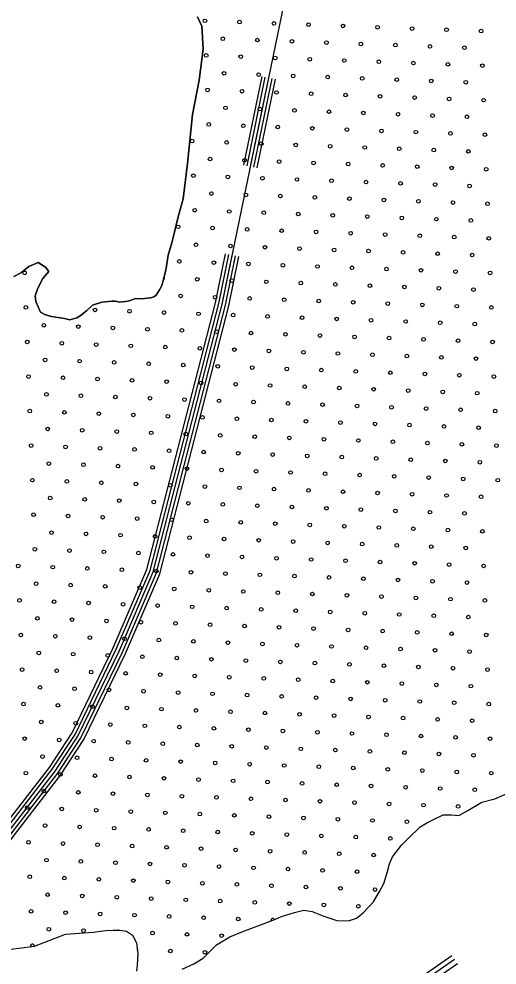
# Model space of a CAD drawing. Extents: x 1788175 to 1969470, y 584502 to 738744.
# Drawn here: x 1815246 to 1818039, y 707900 to 713422 of the extents above; entities that cross this region are included whole.
import ezdxf

# ---------------------------------------------------------------- set-up
doc = ezdxf.new("R2010")
doc.units = 0
for name, color, linetype in [('DESIGN - SCRATCH - User 1', 7, 'Continuous'), ('DESIGN - TRAFFIC CONTROL PERMANENT - Pavement Marking Text', 7, 'Continuous'), ('DESIGN - TRANSPORTATION - Edge of Traveled Way', 7, 'Continuous'), ('SURVEY - CONTOURS - Intermediate with optional Text', 7, 'Continuous'), ('SURVEY - DRAINAGE - Natural Features', 7, 'Continuous')]:
    doc.layers.add(name, color=color, linetype=linetype)

msp = doc.modelspace()

# ---------------------------------------------------------------- linework, layer by layer
at = {"layer": 'DESIGN - SCRATCH - User 1'}
for points in [[(1816288.5, 713435.3), (1816314.5, 713379.2), (1816322.5, 713245), (1816298.5, 713064.7), (1816260.6, 712864.4), (1816230.6, 712577.9), (1816204.7, 712371.6), (1816178.7, 712275.4), (1816138.7, 712115.1), (1816118.7, 712043), (1816104.8, 711956.8), (1816086.8, 711888.7), (1816080.8, 711866.7), (1816066.8, 711840.6), (1816048.8, 711810.5), (1816034.8, 711800.5), (1816016.8, 711794.5), (1815960.9, 711788.4), (1815928.9, 711790.3), (1815884.9, 711774.2), (1815834.9, 711768.2), (1815808.9, 711774.1), (1815788.9, 711774.1), (1815731, 711770), (1815677, 711751.9), (1815641, 711717.8), (1815603.1, 711689.7), (1815585.1, 711677.6), (1815543.1, 711665.6), (1815513.1, 711673.5), (1815437.2, 711685.4), (1815401.2, 711695.4), (1815373.2, 711711.4), (1815345.2, 711773.4), (1815341.2, 711805.4), (1815357.2, 711851.5), (1815385.2, 711907.7), (1815421.1, 711947.8), (1815401.2, 711973.8), (1815359.2, 711999.8), (1815305.2, 711977.6), (1815261.2, 711941.5), (1815217.3, 711919.4)], [(1816199.1, 707877.1), (1816267.1, 707907.2), (1816323, 707941.4), (1816401, 708017.6), (1816478.9, 708065.8), (1816554.9, 708095.9), (1816662.8, 708136.2), (1816744.8, 708168.3), (1816780.7, 708184.4), (1816856.7, 708206.6), (1816910.7, 708220.7), (1816958.6, 708212.7), (1817026.6, 708184.8), (1817102.6, 708160.9), (1817170.5, 708159), (1817218.5, 708173.1), (1817256.5, 708205.2), (1817316.4, 708269.4), (1817352.4, 708329.5), (1817378.4, 708375.6), (1817398.4, 708445.7), (1817410.4, 708491.8), (1817428.4, 708531.9), (1817480.3, 708600.1), (1817520.3, 708638.2), (1817590.2, 708706.4), (1817632.2, 708732.5), (1817668.2, 708750.6), (1817724.2, 708776.7), (1817772.1, 708776.8), (1817816.1, 708772.9), (1817868.1, 708803), (1817950, 708851.2), (1818026, 708871.3), (1818115.9, 708909.5)], [(1815153.7, 707987.6), (1815337.6, 708009.9), (1815517.4, 708080.3), (1815681.4, 708092.6), (1815751.3, 708102.7), (1815797.3, 708104.8), (1815835.3, 708104.8), (1815875.2, 708098.9), (1815909.2, 708074.9), (1815933.2, 708030.9)], [(1815933.2, 708030.9), (1815941.2, 707966.8), (1815937.2, 707900.7), (1815933.2, 707864.6)]]:
    msp.add_lwpolyline(points, dxfattribs=at)
at = {"layer": 'DESIGN - TRAFFIC CONTROL PERMANENT - Pavement Marking Text'}
for centre in [(1816332.7, 713410.9), (1816534.3, 713403.5), (1816735.9, 713396), (1816937.6, 713388.5), (1817139.2, 713381.1), (1817340.8, 713373.6), (1817542.4, 713366.1), (1816437.3, 713306.4), (1817744, 713358.7), (1817945.6, 713351.2), (1816638.9, 713298.9), (1816840.5, 713291.5), (1817042.1, 713284), (1817243.7, 713276.5), (1817445.3, 713269.1), (1817646.9, 713261.6), (1817848.5, 713254.1), (1816340.2, 713209.3), (1816541.8, 713201.9), (1816743.4, 713194.4), (1816945, 713186.9), (1817146.6, 713179.5), (1817348.2, 713172), (1817549.9, 713164.5), (1817751.5, 713157.1), (1817953.1, 713149.6), (1816444.7, 713104.8), (1816646.3, 713097.3), (1816848, 713089.9), (1817049.6, 713082.4), (1817251.2, 713074.9), (1817452.8, 713067.5), (1817654.4, 713060), (1817856, 713052.5), (1816347.7, 713007.7), (1816549.3, 713000.3), (1816750.9, 712992.8), (1816952.5, 712985.3), (1817154.1, 712977.9), (1817355.7, 712970.4), (1817557.3, 712962.9), (1817758.9, 712955.5), (1817960.5, 712948), (1816452.2, 712903.2), (1816653.8, 712895.7), (1816855.4, 712888.2), (1817057, 712880.8), (1817258.6, 712873.3), (1817460.3, 712865.8), (1817661.9, 712858.4), (1817863.5, 712850.9), (1816355.1, 712806.1), (1816556.7, 712798.6), (1816758.3, 712791.2), (1816960, 712783.7), (1817161.6, 712776.2), (1817363.2, 712768.8), (1817564.8, 712761.3), (1816258.1, 712709), (1816459.7, 712701.6), (1817766.4, 712753.8), (1817968, 712746.4), (1816661.3, 712694.1), (1816862.9, 712686.6), (1817064.5, 712679.2), (1817266.1, 712671.7), (1817467.7, 712664.2), (1817669.3, 712656.8), (1817870.9, 712649.3), (1816362.6, 712604.5), (1816564.2, 712597), (1816765.8, 712589.6), (1816967.4, 712582.1), (1817169, 712574.6), (1817370.6, 712567.2), (1817572.3, 712559.7), (1817773.9, 712552.2), (1817975.5, 712544.8), (1816265.5, 712507.4), (1816467.1, 712500), (1816668.7, 712492.5), (1816870.4, 712485), (1817072, 712477.6), (1817273.6, 712470.1), (1817475.2, 712462.6), (1817676.8, 712455.2), (1817878.4, 712447.7), (1816370.1, 712402.9), (1816571.7, 712395.4), (1816773.3, 712388), (1816974.9, 712380.5), (1817176.5, 712373), (1817378.1, 712365.6), (1817579.7, 712358.1), (1817781.3, 712350.6), (1817982.9, 712343.2), (1816273, 712305.8), (1816474.6, 712298.3), (1816676.2, 712290.9), (1816877.8, 712283.4), (1817079.4, 712275.9), (1817281, 712268.5), (1817482.7, 712261), (1816175.9, 712208.7), (1817684.3, 712253.5), (1817885.9, 712246.1), (1816377.5, 712201.3), (1816579.1, 712193.8), (1816780.7, 712186.3), (1816982.4, 712178.9), (1817184, 712171.4), (1817385.6, 712163.9), (1817587.2, 712156.5), (1817788.8, 712149), (1816280.5, 712104.2), (1816482.1, 712096.7), (1817990.4, 712141.5), (1816683.7, 712089.3), (1816885.3, 712081.8), (1817086.9, 712074.3), (1817288.5, 712066.9), (1817490.1, 712059.4), (1817691.7, 712051.9), (1817893.3, 712044.5), (1816183.4, 712007.1), (1816385, 711999.7), (1816586.6, 711992.2), (1816788.2, 711984.7), (1815279.9, 711939.9), (1816989.8, 711977.3), (1817191.4, 711969.8), (1817393, 711962.3), (1817594.7, 711954.9), (1817796.3, 711947.4), (1817997.9, 711939.9), (1816287.9, 711902.6), (1816489.5, 711895.1), (1816691.1, 711887.7), (1816892.8, 711880.2), (1817094.4, 711872.7), (1817296, 711865.3), (1817497.6, 711857.8), (1817699.2, 711850.3), (1817900.8, 711842.9), (1816190.9, 711805.5), (1816392.5, 711798.1), (1816594.1, 711790.6), (1816795.7, 711783.1), (1816997.3, 711775.7), (1817198.9, 711768.2), (1817400.5, 711760.7), (1815287.3, 711738.3), (1815690.6, 711723.4), (1815892.2, 711715.9), (1816093.8, 711708.5), (1817602.1, 711753.3), (1817803.7, 711745.8), (1818005.3, 711738.3), (1816295.4, 711701), (1816497, 711693.5), (1816698.6, 711686.1), (1816900.2, 711678.6), (1817101.8, 711671.1), (1817303.4, 711663.7), (1817505.1, 711656.2), (1815391.9, 711633.8), (1815593.5, 711626.3), (1815795.1, 711618.8), (1815996.7, 711611.4), (1816198.3, 711603.9), (1816399.9, 711596.4), (1817706.7, 711648.7), (1817908.3, 711641.2), (1816601.5, 711589), (1816803.2, 711581.5), (1817004.8, 711574), (1817206.4, 711566.6), (1817408, 711559.1), (1817609.6, 711551.6), (1817811.2, 711544.2), (1815294.8, 711536.7), (1815496.4, 711529.2), (1815698, 711521.8), (1815899.6, 711514.3), (1816101.2, 711506.8), (1816302.9, 711499.4), (1816504.5, 711491.9), (1816706.1, 711484.4), (1818012.8, 711536.7), (1815399.3, 711432.2), (1816907.7, 711477), (1817109.3, 711469.5), (1817310.9, 711462), (1817512.5, 711454.6), (1817714.1, 711447.1), (1817915.7, 711439.6), (1815601, 711424.7), (1815802.6, 711417.2), (1816004.2, 711409.8), (1816205.8, 711402.3), (1816407.4, 711394.8), (1816609, 711387.4), (1816810.6, 711379.9), (1815302.3, 711335.1), (1815503.9, 711327.6), (1815705.5, 711320.2), (1817012.2, 711372.4), (1817213.8, 711365), (1817415.4, 711357.5), (1817617.1, 711350), (1817818.7, 711342.6), (1818020.3, 711335.1), (1815907.1, 711312.7), (1816108.7, 711305.2), (1816310.3, 711297.8), (1816511.9, 711290.3), (1816713.5, 711282.8), (1816915.2, 711275.4), (1817116.8, 711267.9), (1815406.8, 711230.6), (1815608.4, 711223.1), (1815810, 711215.6), (1816011.6, 711208.2), (1817318.4, 711260.4), (1817520, 711253), (1817721.6, 711245.5), (1817923.2, 711238), (1816213.3, 711200.7), (1816414.9, 711193.2), (1816616.5, 711185.8), (1816818.1, 711178.3), (1817019.7, 711170.8), (1817221.3, 711163.4), (1817422.9, 711155.9), (1815309.7, 711133.5), (1815511.4, 711126), (1815713, 711118.6), (1815914.6, 711111.1), (1816116.2, 711103.6), (1817624.5, 711148.4), (1817826.1, 711141), (1818027.7, 711133.5), (1816317.8, 711096.2), (1816519.4, 711088.7), (1816721, 711081.2), (1816922.6, 711073.8), (1817124.2, 711066.3), (1817325.8, 711058.8), (1817527.5, 711051.4), (1817729.1, 711043.9), (1815414.3, 711029), (1815615.9, 711021.5), (1815817.5, 711014), (1816019.1, 711006.6), (1816220.7, 710999.1), (1816422.3, 710991.6), (1817930.7, 711036.4), (1815317.2, 710931.9), (1816623.9, 710984.1), (1816825.6, 710976.7), (1817027.2, 710969.2), (1817228.8, 710961.7), (1817430.4, 710954.3), (1817632, 710946.8), (1817833.6, 710939.3), (1818035.2, 710931.9), (1815518.8, 710924.4), (1815720.4, 710916.9), (1815922, 710909.5), (1816123.6, 710902), (1816325.3, 710894.5), (1816526.9, 710887.1), (1816728.5, 710879.6), (1815421.7, 710827.3), (1816930.1, 710872.1), (1817131.7, 710864.7), (1817333.3, 710857.2), (1817534.9, 710849.7), (1817736.5, 710842.3), (1817938.1, 710834.8), (1815623.4, 710819.9), (1815825, 710812.4), (1816026.6, 710804.9), (1816228.2, 710797.5), (1816429.8, 710790), (1816631.4, 710782.5), (1816833, 710775.1), (1817034.6, 710767.6), (1815324.7, 710730.3), (1815526.3, 710722.8), (1815727.9, 710715.3), (1817236.2, 710760.1), (1817437.8, 710752.7), (1817639.5, 710745.2), (1817841.1, 710737.7), (1818042.7, 710730.3), (1815929.5, 710707.9), (1816131.1, 710700.4), (1816332.7, 710692.9), (1816534.3, 710685.5), (1816735.9, 710678), (1816937.6, 710670.5), (1817139.2, 710663.1), (1815429.2, 710625.7), (1815630.8, 710618.3), (1815832.4, 710610.8), (1816034, 710603.3), (1817340.8, 710655.6), (1817542.4, 710648.1), (1817744, 710640.7), (1817945.6, 710633.2), (1816235.7, 710595.9), (1816437.3, 710588.4), (1816638.9, 710580.9), (1816840.5, 710573.5), (1817042.1, 710566), (1817243.7, 710558.5), (1817445.3, 710551.1), (1815332.1, 710528.7), (1815533.8, 710521.2), (1815735.4, 710513.7), (1815937, 710506.3), (1816138.6, 710498.8), (1816340.2, 710491.3), (1817646.9, 710543.6), (1817848.5, 710536.1), (1816541.8, 710483.9), (1816743.4, 710476.4), (1816945, 710468.9), (1817146.6, 710461.5), (1817348.2, 710454), (1817549.9, 710446.5), (1817751.5, 710439.1), (1815436.7, 710424.1), (1815638.3, 710416.7), (1815839.9, 710409.2), (1816041.5, 710401.7), (1816243.1, 710394.3), (1816444.7, 710386.8), (1817953.1, 710431.6), (1815339.6, 710327), (1816646.3, 710379.3), (1816848, 710371.9), (1817049.6, 710364.4), (1817251.2, 710356.9), (1817452.8, 710349.5), (1817654.4, 710342), (1817856, 710334.5), (1815541.2, 710319.6), (1815742.8, 710312.1), (1815944.4, 710304.6), (1816146.1, 710297.2), (1816347.7, 710289.7), (1816549.3, 710282.2), (1816750.9, 710274.8), (1815242.5, 710230), (1815444.1, 710222.5), (1815645.8, 710215), (1816952.5, 710267.3), (1817154.1, 710259.8), (1817355.7, 710252.4), (1817557.3, 710244.9), (1817758.9, 710237.4), (1817960.5, 710230), (1815847.4, 710207.6), (1816049, 710200.1), (1816250.6, 710192.6), (1816452.2, 710185.2), (1816653.8, 710177.7), (1816855.4, 710170.2), (1817057, 710162.8), (1815347.1, 710125.4), (1815548.7, 710118), (1815750.3, 710110.5), (1817258.6, 710155.3), (1817460.3, 710147.8), (1817661.9, 710140.4), (1817863.5, 710132.9), (1815951.9, 710103), (1816153.5, 710095.6), (1816355.1, 710088.1), (1816556.7, 710080.6), (1816758.3, 710073.2), (1816960, 710065.7), (1817161.6, 710058.2), (1817363.2, 710050.8), (1815250, 710028.4), (1815451.6, 710020.9), (1815653.2, 710013.4), (1815854.8, 710006), (1816056.4, 709998.5), (1817564.8, 710043.3), (1817766.4, 710035.8), (1817968, 710028.4), (1816258.1, 709991), (1816459.7, 709983.6), (1816661.3, 709976.1), (1816862.9, 709968.6), (1817064.5, 709961.2), (1817266.1, 709953.7), (1817467.7, 709946.2), (1817669.3, 709938.8), (1815354.5, 709923.8), (1815556.2, 709916.4), (1815757.8, 709908.9), (1815959.4, 709901.4), (1816161, 709894), (1816362.6, 709886.5), (1817870.9, 709931.3), (1816564.2, 709879), (1816765.8, 709871.6), (1816967.4, 709864.1), (1817169, 709856.6), (1817370.6, 709849.2), (1817572.3, 709841.7), (1817773.9, 709834.2), (1815257.5, 709826.8), (1815459.1, 709819.3), (1815660.7, 709811.8), (1815862.3, 709804.4), (1816063.9, 709796.9), (1816265.5, 709789.4), (1816467.1, 709782), (1816668.7, 709774.5), (1817975.5, 709826.8), (1815362, 709722.2), (1816870.4, 709767), (1817072, 709759.6), (1817273.6, 709752.1), (1817475.2, 709744.6), (1817676.8, 709737.2), (1817878.4, 709729.7), (1815563.6, 709714.8), (1815765.2, 709707.3), (1815966.8, 709699.8), (1816168.5, 709692.4), (1816370.1, 709684.9), (1816571.7, 709677.4), (1816773.3, 709669.9), (1816974.9, 709662.5), (1815264.9, 709625.1), (1815466.5, 709617.7), (1815668.2, 709610.2), (1817176.5, 709655), (1817378.1, 709647.5), (1817579.7, 709640.1), (1817781.3, 709632.6), (1817982.9, 709625.1), (1815869.8, 709602.7), (1816071.4, 709595.3), (1816273, 709587.8), (1816474.6, 709580.3), (1816676.2, 709572.9), (1816877.8, 709565.4), (1817079.4, 709557.9), (1815369.5, 709520.6), (1815571.1, 709513.1), (1815772.7, 709505.7), (1815974.3, 709498.2), (1817281, 709550.5), (1817482.7, 709543), (1817684.3, 709535.5), (1817885.9, 709528.1), (1816175.9, 709490.7), (1816377.5, 709483.3), (1816579.1, 709475.8), (1816780.7, 709468.3), (1816982.4, 709460.9), (1817184, 709453.4), (1817385.6, 709445.9), (1815272.4, 709423.5), (1815474, 709416.1), (1815675.6, 709408.6), (1815877.2, 709401.1), (1816078.8, 709393.7), (1816280.5, 709386.2), (1817587.2, 709438.5), (1817788.8, 709431), (1817990.4, 709423.5), (1816482.1, 709378.7), (1816683.7, 709371.3), (1816885.3, 709363.8), (1817086.9, 709356.3), (1817288.5, 709348.9), (1817490.1, 709341.4), (1817691.7, 709333.9), (1815376.9, 709319), (1815578.6, 709311.5), (1815780.2, 709304.1), (1815981.8, 709296.6), (1816183.4, 709289.1), (1816385, 709281.7), (1817893.3, 709326.5), (1815279.9, 709221.9), (1816586.6, 709274.2), (1816788.2, 709266.7), (1816989.8, 709259.3), (1817191.4, 709251.8), (1817393, 709244.3), (1817594.7, 709236.9), (1817796.3, 709229.4), (1817997.9, 709221.9), (1815481.5, 709214.5), (1815683.1, 709207), (1815884.7, 709199.5), (1816086.3, 709192.1), (1816287.9, 709184.6), (1816489.5, 709177.1), (1816691.1, 709169.7), (1815384.4, 709117.4), (1815586, 709109.9), (1816892.8, 709162.2), (1817094.4, 709154.7), (1817296, 709147.3), (1817497.6, 709139.8), (1817699.2, 709132.3), (1817900.8, 709124.9), (1815787.6, 709102.5), (1815989.2, 709095), (1816190.9, 709087.5), (1816392.5, 709080.1), (1816594.1, 709072.6), (1816795.7, 709065.1), (1816997.3, 709057.7), (1815287.3, 709020.3), (1815489, 709012.8), (1815690.6, 709005.4), (1817198.9, 709050.2), (1817400.5, 709042.7), (1817602.1, 709035.3), (1817803.7, 709027.8), (1818005.3, 709020.3), (1815892.2, 708997.9), (1816093.8, 708990.4), (1816295.4, 708983), (1816497, 708975.5), (1816698.6, 708968), (1816900.2, 708960.6), (1817101.8, 708953.1), (1817303.4, 708945.6), (1815391.9, 708915.8), (1815593.5, 708908.3), (1815795.1, 708900.8), (1815996.7, 708893.4), (1817505.1, 708938.2), (1817706.7, 708930.7), (1817908.3, 708923.2), (1816198.3, 708885.9), (1816399.9, 708878.4), (1816601.5, 708871), (1816803.2, 708863.5), (1817004.8, 708856), (1817206.4, 708848.6), (1817408, 708841.1), (1817609.6, 708833.6), (1815294.8, 708818.7), (1815496.4, 708811.2), (1815698, 708803.8), (1815899.6, 708796.3), (1816101.2, 708788.8), (1816302.9, 708781.4), (1817811.2, 708826.2), (1816504.5, 708773.9), (1816706.1, 708766.4), (1816907.7, 708759), (1817109.3, 708751.5), (1817310.9, 708744), (1817512.5, 708736.6), (1815399.3, 708714.2), (1815601, 708706.7), (1815802.6, 708699.2), (1816004.2, 708691.8), (1816205.8, 708684.3), (1816407.4, 708676.8), (1816609, 708669.4), (1815302.3, 708617.1), (1816810.6, 708661.9), (1817012.2, 708654.4), (1817213.8, 708647), (1817415.4, 708639.5), (1815503.9, 708609.6), (1815705.5, 708602.2), (1815907.1, 708594.7), (1816108.7, 708587.2), (1816310.3, 708579.8), (1816511.9, 708572.3), (1816713.5, 708564.8), (1816915.2, 708557.4), (1815406.8, 708512.6), (1815608.4, 708505.1), (1817116.8, 708549.9), (1817318.4, 708542.4), (1815810, 708497.6), (1816011.6, 708490.2), (1816213.3, 708482.7), (1816414.9, 708475.2), (1816616.5, 708467.8), (1816818.1, 708460.3), (1817019.7, 708452.8), (1815309.7, 708415.5), (1815511.4, 708408), (1815713, 708400.6), (1815914.6, 708393.1), (1817221.3, 708445.4), (1816116.2, 708385.6), (1816317.8, 708378.1), (1816519.4, 708370.7), (1816721, 708363.2), (1816922.6, 708355.7), (1817124.2, 708348.3), (1817325.8, 708340.8), (1815414.3, 708310.9), (1815615.9, 708303.5), (1815817.5, 708296), (1816019.1, 708288.5), (1816220.7, 708281.1), (1816422.3, 708273.6), (1816623.9, 708266.1), (1816825.6, 708258.7), (1817027.2, 708251.2), (1817228.8, 708243.7), (1815317.2, 708213.9), (1815518.8, 708206.4), (1815720.4, 708198.9), (1815922, 708191.5), (1816123.6, 708184), (1816325.3, 708176.5), (1816526.9, 708169.1), (1815421.7, 708109.3), (1815623.4, 708101.9), (1816026.6, 708086.9), (1816228.2, 708079.5), (1816429.8, 708072), (1816131.1, 707982.4), (1816332.7, 707974.9)]:
    msp.add_circle(centre, 10.6, dxfattribs=at)
for centre, start, end in [((1816086.3, 711910.1), 289.1387, 41.29), ((1816728.5, 708161.6), 23.0967, 199.7649), ((1815825, 708094.4), 80.9448, 99.2313), ((1815324.7, 708012.3), 345.4555, 208.3828), ((1815929.5, 707989.9), 333.3315, 40.9148)]:
    msp.add_arc(centre, 10.6, start, end, dxfattribs=at)
at = {"layer": 'DESIGN - TRANSPORTATION - Edge of Traveled Way'}
for points in [[(1815217.3, 711919.4), (1815261.2, 711941.5), (1815305.2, 711977.6), (1815359.2, 711999.8), (1815401.2, 711973.8), (1815421.1, 711947.8), (1815385.2, 711907.7), (1815357.2, 711851.5), (1815341.2, 711805.4), (1815345.2, 711773.4), (1815373.2, 711711.4), (1815401.2, 711695.4), (1815437.2, 711685.4), (1815513.1, 711673.5), (1815543.1, 711665.6), (1815585.1, 711677.6), (1815603.1, 711689.7), (1815641, 711717.8), (1815677, 711751.9), (1815731, 711770), (1815788.9, 711774.1), (1815808.9, 711774.1), (1815834.9, 711768.2), (1815884.9, 711774.2), (1815928.9, 711790.3), (1815960.9, 711788.4), (1816016.8, 711794.5), (1816034.8, 711800.5), (1816048.8, 711810.5), (1816066.8, 711840.6), (1816080.8, 711866.7), (1816086.8, 711888.7), (1816104.8, 711956.8), (1816118.7, 712043), (1816138.7, 712115.1), (1816178.7, 712275.4), (1816204.7, 712371.6), (1816230.6, 712577.9), (1816260.6, 712864.4), (1816298.5, 713064.7), (1816322.5, 713245), (1816314.5, 713379.2), (1816288.5, 713435.3)], [(1816199.1, 707877.1), (1816267.1, 707907.2), (1816323, 707941.4), (1816401, 708017.6), (1816478.9, 708065.8), (1816554.9, 708095.9), (1816662.8, 708136.2), (1816744.8, 708168.3), (1816780.7, 708184.4), (1816856.7, 708206.6), (1816910.7, 708220.7), (1816958.6, 708212.7), (1817026.6, 708184.8), (1817102.6, 708160.9), (1817170.5, 708159), (1817218.5, 708173.1), (1817256.5, 708205.2), (1817316.4, 708269.4), (1817352.4, 708329.5), (1817378.4, 708375.6), (1817398.4, 708445.7), (1817410.4, 708491.8), (1817428.4, 708531.9), (1817480.3, 708600.1), (1817520.3, 708638.2), (1817590.2, 708706.4), (1817632.2, 708732.5), (1817668.2, 708750.6), (1817724.2, 708776.7), (1817772.1, 708776.8), (1817816.1, 708772.9), (1817868.1, 708803), (1817950, 708851.2), (1818026, 708871.3), (1818115.9, 708909.5)], [(1815153.7, 707987.6), (1815337.6, 708009.9), (1815517.4, 708080.3), (1815681.4, 708092.6), (1815751.3, 708102.7), (1815797.3, 708104.8), (1815835.3, 708104.8), (1815875.2, 708098.9), (1815909.2, 708074.9), (1815933.2, 708030.9)], [(1815933.2, 708030.9), (1815941.2, 707966.8), (1815937.2, 707900.7), (1815933.2, 707864.6)]]:
    msp.add_lwpolyline(points, dxfattribs=at)
at = {"layer": 'SURVEY - CONTOURS - Intermediate with optional Text'}
for points in [[(1817775, 707954.1), (1817607.2, 707837.1)], [(1817789.7, 707933), (1817622.5, 707816.4)], [(1817807.4, 707907.5), (1817640.9, 707791.5)]]:
    msp.add_lwpolyline(points, dxfattribs=at)
at = {"layer": 'SURVEY - DRAINAGE - Natural Features'}
for points in [[(1815183.6, 708676.7), (1815457.4, 709031.6), (1815591.3, 709236.1), (1815833.1, 709735.2), (1816031, 710196.2), (1816432.6, 711757.1), (1816882.1, 713936.9), (1816970.1, 714225.5), (1817086, 714740.4), (1817227.8, 715213.3), (1817387.7, 715696.2), (1817545.6, 716191.2), (1817617.5, 716355.5), (1817735.4, 716544), (1817915.3, 716784.6), (1818191.1, 717043.4), (1818772.8, 717525), (1819768.1, 718261.6), (1820000, 718448.2), (1820067.9, 718512.4), (1820167.9, 718624.8), (1820399.7, 718861.5), (1820685.5, 719102.2), (1821181.2, 719471.5)], [(1816560.2, 712568.8), (1816666.8, 713085.9)], [(1816578.8, 712565), (1816685.4, 713082.1)], [(1816598.4, 712561), (1816705, 713078.1)], [(1816618, 712556.9), (1816724.6, 713074)], [(1816637.6, 712552.9), (1816744.2, 713070)], [(1815126.6, 708667.8), (1815152.9, 708700.7), (1815425.6, 709054.2), (1815557.3, 709255.4), (1815797.6, 709751.4), (1815993.9, 710208.8), (1816394.6, 711765.9), (1816453.5, 712051.7)], [(1815141.5, 708655.9), (1815167.9, 708689), (1815441.1, 709043.2), (1815573.9, 709246), (1815814.9, 709743.5), (1816012, 710202.6), (1816413.1, 711761.6), (1816472.1, 712047.9)], [(1815157.1, 708643.4), (1815183.6, 708676.7), (1815457.4, 709031.6), (1815591.3, 709236.1), (1815833.1, 709735.2), (1816031, 710196.2), (1816432.6, 711757.1), (1816491.7, 712043.8)], [(1815172.7, 708631), (1815199.3, 708664.3), (1815473.7, 709020), (1815608.7, 709226.2), (1815851.3, 709726.9), (1816049.9, 710189.7), (1816452.1, 711752.5), (1816511.3, 712039.8)], [(1815188.4, 708618.5), (1815215.1, 708652), (1815490, 709008.4), (1815626.2, 709216.3), (1815869.5, 709718.6), (1816068.9, 710183.2), (1816471.6, 711748), (1816530.9, 712035.8)]]:
    msp.add_lwpolyline(points, dxfattribs=at)

doc.saveas('drawing.dxf')
